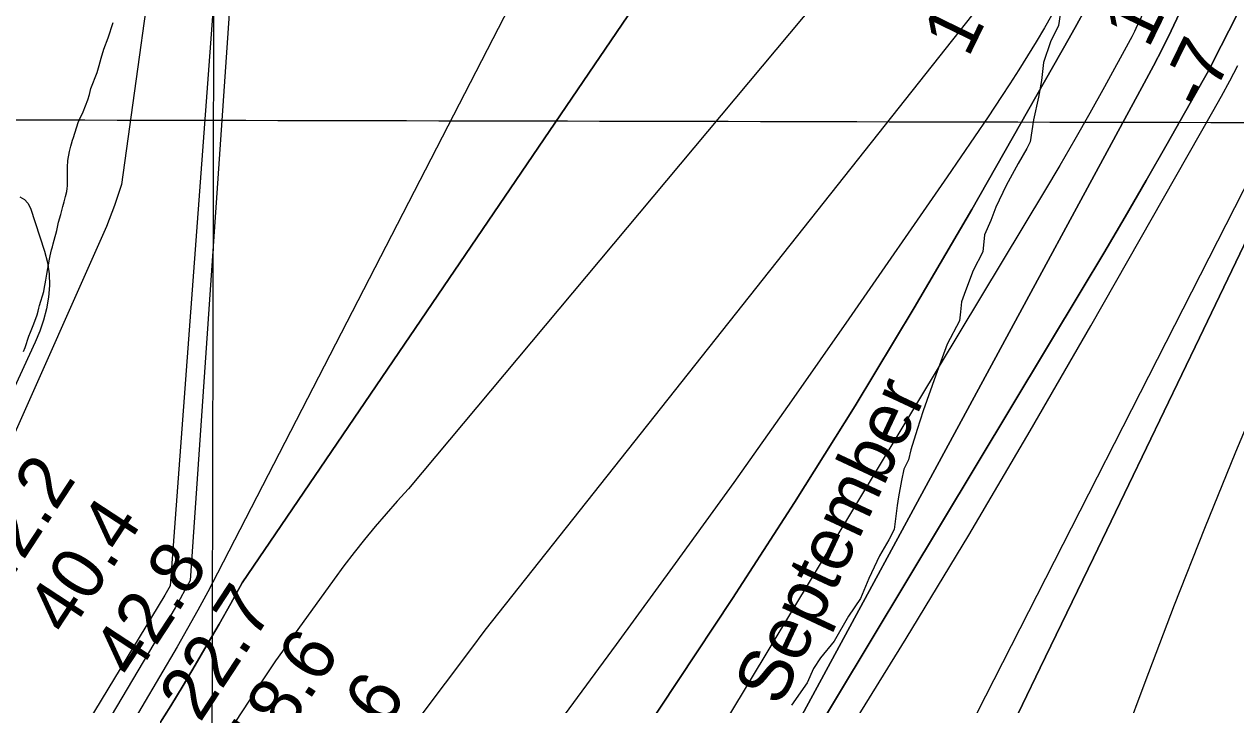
# Model space of a CAD drawing. Extents: x 3172297 to 3210190, y 958463 to 983887.
# Drawn here: x 3197173 to 3198707, y 969188 to 970050 of the extents above; entities that cross this region are included whole.
import ezdxf

# ---------------------------------------------------------------- set-up
doc = ezdxf.new("R2010")
doc.units = 0
for name, color, linetype in [('V-GRID-MAJR', 7, 'Continuous'), ('V-RIVR-EDGE', 7, 'Continuous'), ('V-RIVR-IDEN', 7, 'Continuous'), ('V-RIVR-RANG', 7, 'Continuous'), ('V-SITE-VEGE', 7, 'Continuous'), ('V-TOPO-DPTH', 7, 'Continuous'), ('V-TOPO-MAJR', 7, 'Continuous'), ('V-TOPO-MINR', 7, 'Continuous'), ('V-TOPO-WATR', 7, 'Continuous')]:
    doc.layers.add(name, color=color, linetype=linetype)

msp = doc.modelspace()

# ---------------------------------------------------------------- linework, layer by layer
at = {"layer": 'V-GRID-MAJR'}
for points in [[(3197398.305, 963867.904), (3197412.4080000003, 969928.193), (3197426.518, 975991.567), (3197440.629, 982054.993), (3197440.636, 982058.025)], [(3176557.23, 969982.7930000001), (3181771.021, 969968.005), (3186984.815, 969953.976), (3192198.611, 969940.7050000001), (3197412.4080000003, 969928.193), (3202626.207, 969916.438), (3207840.008, 969905.443), (3207840.009, 969905.443)]]:
    msp.add_spline(points, degree=3, dxfattribs=at)
at = {"layer": 'V-RIVR-EDGE'}
for points in [[(3198486.350917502, 970075.8299118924), (3198482.018227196, 970048.263356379), (3198472.300708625, 970027.5333578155), (3198463.422733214, 970001.3995501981), (3198460.5227908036, 969978.378279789), (3198457.0591693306, 969957.3485153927), (3198450.733567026, 969928.6496808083), (3198446.400173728, 969900.7988252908), (3198442.1152868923, 969892.5646700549), (3198430.980486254, 969873.5439864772), (3198416.127289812, 969845.4348416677), (3198402.982002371, 969818.174378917), (3198396.6852227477, 969801.1318445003), (3198388.6798311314, 969782.9563280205)], [(3198388.6798311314, 969782.9563280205), (3198386.3527066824, 969761.6394516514), (3198374.0687551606, 969737.7884799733), (3198364.6235857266, 969712.224678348), (3198359.4717390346, 969698.3066320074), (3198358.3029043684, 969685.5159437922), (3198356.8532846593, 969674.1474585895), (3198341.1436732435, 969644.6189227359), (3198326.8309571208, 969605.1363717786), (3198310.7983811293, 969559.9720386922), (3198303.3489356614, 969536.6777161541), (3198295.324563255, 969510.8260995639), (3198292.449928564, 969498.0396293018), (3198286.166505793, 969486.3987949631), (3198283.5719531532, 969471.9058216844), (3198279.541137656, 969451.4460632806), (3198277.8079209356, 969440.3625810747), (3198274.0368007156, 969409.9516195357), (3198267.464859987, 969396.6056881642), (3198255.474347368, 969376.4499135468), (3198242.041244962, 969347.7686537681), (3198231.459578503, 969322.4919641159), (3198216.336844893, 969300.3538223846), (3198198.0629095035, 969268.5572134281), (3198180.9521848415, 969247.2768926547), (3198172.105844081, 969233.9365852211), (3198164.100452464, 969215.7610687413), (3198144.129152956, 969187.3802777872)]]:
    msp.add_lwpolyline(points, dxfattribs=at)
at = {"layer": 'V-SITE-VEGE'}
for p, q in [((3197278.733, 970032.496), (3197285.129, 970051.8)), ((3197273.472, 970018.2170000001), (3197278.733, 970032.496)), ((3197269.933, 970006.755), (3197273.472, 970018.2170000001)), ((3197267.549, 969997.3989999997), (3197269.933, 970006.755)), ((3197257.022, 969968.377), (3197265.046, 969988.5090000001)), ((3197265.046, 969988.5090000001), (3197267.549, 969997.3989999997)), ((3197255.998, 969964.75), (3197257.022, 969968.377)), ((3197247.3170000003, 969938.7769999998), (3197253.041, 969954.109)), ((3197253.041, 969954.109), (3197255.093, 969960.8939999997)), ((3197255.093, 969960.8939999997), (3197255.998, 969964.75)), ((3197242.6, 969929.172), (3197247.3170000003, 969938.7769999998)), ((3197234.828, 969906.4720000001), (3197240.995, 969925.31)), ((3197240.995, 969925.31), (3197242.6, 969929.172)), ((3197229.823, 969888.579), (3197231.525, 969895.243)), ((3197231.525, 969895.243), (3197232.203, 969898.399)), ((3197232.203, 969898.399), (3197233.6920000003, 969902.731)), ((3197233.6920000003, 969902.731), (3197234.828, 969906.4720000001)), ((3197227.4, 969868.6029999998), (3197227.9220000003, 969877.0099999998)), ((3197227.9220000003, 969877.0099999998), (3197229.823, 969888.579)), ((3197227.3710000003, 969856.464), (3197227.4, 969868.6029999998)), ((3197227.31, 969849.112), (3197227.5130000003, 969852.964)), ((3197227.3370000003, 969845.143), (3197227.31, 969849.112)), ((3197227.5130000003, 969852.964), (3197227.3710000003, 969856.464)), ((3197223.165, 969824.921), (3197224.986, 969831.47)), ((3197224.986, 969831.47), (3197226.339, 969837.782)), ((3197226.339, 969837.782), (3197227.009, 969841.756)), ((3197227.009, 969841.756), (3197227.3370000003, 969845.143)), ((3197218.848, 969808.6659999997), (3197221.4590000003, 969818.838)), ((3197221.4590000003, 969818.838), (3197222.137, 969821.878)), ((3197222.137, 969821.878), (3197223.165, 969824.921)), ((3197216.116, 969799.0750000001), (3197218.848, 969808.6659999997)), ((3197210.443, 969776.506), (3197213.861, 969788.555)), ((3197213.861, 969788.555), (3197216.116, 969799.0750000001)), ((3197208.171, 969767.97), (3197209.31, 969771.714)), ((3197209.31, 969771.714), (3197210.443, 969776.506)), ((3197204.315, 969752.3030000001), (3197205.3370000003, 969756.2779999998)), ((3197205.3370000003, 969756.2779999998), (3197207.147, 969764.112)), ((3197207.147, 969764.112), (3197208.171, 969767.97)), ((3197200.952, 969733.3690000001), (3197204.315, 969752.3030000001)), ((3197199.173, 969721.1020000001), (3197199.957, 969725.661)), ((3197199.957, 969725.661), (3197200.952, 969733.3690000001)), ((3197192.019, 969693.738), (3197197.2600000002, 969711.4)), ((3197197.2600000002, 969711.4), (3197198.3880000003, 969716.778)), ((3197198.3880000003, 969716.778), (3197199.173, 969721.1020000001)), ((3197191.228, 969690.115), (3197192.019, 969693.738)), ((3197184.835, 969670.3399999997), (3197188.836, 969681.9279999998)), ((3197188.836, 969681.9279999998), (3197190.204, 969686.372)), ((3197190.204, 969686.372), (3197191.228, 969690.115)), ((3197180.474, 969659.9239999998), (3197184.835, 969670.3399999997)), ((3197173.614, 969640.4990000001), (3197178.529, 969654.6539999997)), ((3197178.529, 969654.6539999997), (3197180.474, 969659.9239999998)), ((3197171.668, 969635.233), (3197173.614, 969640.4990000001))]:
    msp.add_line(p, q, dxfattribs=at)
at = {"layer": 'V-TOPO-DPTH'}
for points in [[(3196808.313471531, 968334.7296237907), (3197326.0459190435, 969135.9090963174), (3197342.1866199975, 969161.231940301), (3197358.1145970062, 969186.6860557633), (3197373.723488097, 969212.3370784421), (3197389.1196552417, 969238.119372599), (3197404.2433487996, 969264.0644338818), (3197419.216571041, 969290.0951842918), (3197433.9640863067, 969316.2544683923), (3197448.561130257, 969342.4994416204), (3198050.0474574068, 970227.1519330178)], [(3198736.9392490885, 970117.6190325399), (3198678.6785631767, 970003.257114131), (3198675.4776191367, 969997.0773068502), (3198672.2215548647, 969990.9271595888), (3198668.8828102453, 969984.8215023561), (3198665.488945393, 969978.7455051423), (3198619.7871918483, 969898.2072964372), (3198593.327554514, 969851.9858306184), (3198566.6365635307, 969805.8995221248), (3198539.5985420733, 969760.0159496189), (3198512.329166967, 969714.2675344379), (3198023.0402649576, 968900.4112619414)], [(3198736.9392490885, 970117.6190325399), (3198678.6785631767, 970003.257114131), (3198675.4776191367, 969997.0773068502), (3198672.2215548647, 969990.9271595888), (3198668.8828102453, 969984.8215023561), (3198665.488945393, 969978.7455051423), (3198619.7871918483, 969898.2072964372), (3198593.327554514, 969851.9858306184), (3198566.6365635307, 969805.8995221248), (3198539.5985420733, 969760.0159496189), (3198512.329166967, 969714.2675344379), (3198023.0402649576, 968900.4112619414)], [(3198399.3122848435, 970095.3748002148), (3197755.9609532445, 969282.5243963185), (3197737.511286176, 969258.0760234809), (3197673.6530697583, 969172.709833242), (3197661.550164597, 969156.336181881), (3197649.5733113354, 969139.8719322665), (3197637.785535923, 969123.2717852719), (3197626.1238124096, 969106.5810400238), (3197307.8290562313, 968645.429572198), (3197253.5278286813, 968567.4385231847), (3197198.8057858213, 968489.7464457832), (3197143.452519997, 968412.502825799), (3197087.678438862, 968335.5581774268), (3196980.9255877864, 968189.5400341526), (3196978.1815023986, 968185.8525770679), (3196975.3964178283, 968182.1969075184), (3196972.5498344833, 968178.5889192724), (3196969.6622519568, 968175.0127185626), (3196869.5915662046, 968053.2023669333), (3196816.5829071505, 967988.7902641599)], [(3198399.3122848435, 970095.3748002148), (3197755.9609532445, 969282.5243963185), (3197737.511286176, 969258.0760234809), (3197673.6530697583, 969172.709833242), (3197661.550164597, 969156.336181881), (3197649.5733113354, 969139.8719322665), (3197637.785535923, 969123.2717852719), (3197626.1238124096, 969106.5810400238), (3197307.8290562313, 968645.429572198), (3197253.5278286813, 968567.4385231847), (3197198.8057858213, 968489.7464457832), (3197143.452519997, 968412.502825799), (3197087.678438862, 968335.5581774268), (3196980.9255877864, 968189.5400341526), (3196978.1815023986, 968185.8525770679), (3196975.3964178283, 968182.1969075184), (3196972.5498344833, 968178.5889192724), (3196969.6622519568, 968175.0127185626), (3196869.5915662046, 968053.2023669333), (3196816.5829071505, 967988.7902641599)], [(3198515.0232137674, 970067.0586453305), (3198505.6159417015, 970049.5075478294), (3198495.94278653, 970032.0951192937), (3198372.307604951, 969815.3466166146), (3198299.3922094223, 969690.4176381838), (3198224.844970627, 969566.4925109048), (3198147.849966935, 969444.0731603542), (3198069.223119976, 969322.6576609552), (3197863.0518418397, 969011.1179377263), (3197860.624300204, 969007.4767660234), (3197858.1803049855, 969003.8467537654), (3197855.7116293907, 969000.2334806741), (3197853.2265002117, 968996.6313670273), (3197788.6107622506, 968903.6523514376), (3197753.7708837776, 968853.5932213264), (3197718.8849537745, 968803.5662522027), (3197683.9299464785, 968753.5875245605), (3197648.9288876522, 968703.6409579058), (3197194.8516137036, 968056.623363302), (3197183.9654874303, 968040.6389869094), (3197173.38487647, 968024.4608684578)], [(3197173.38487647, 968024.4608684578), (3197183.9654874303, 968040.6389869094), (3197194.8516137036, 968056.623363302), (3197648.9288876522, 968703.6409579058), (3197683.9299464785, 968753.5875245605), (3197718.8849537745, 968803.5662522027), (3197753.7708837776, 968853.5932213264), (3197788.6107622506, 968903.6523514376), (3197853.2265002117, 968996.6313670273), (3197855.7116293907, 969000.2334806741), (3197858.1803049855, 969003.8467537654), (3197860.624300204, 969007.4767660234), (3197863.0518418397, 969011.1179377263), (3198069.223119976, 969322.6576609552), (3198147.849966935, 969444.0731603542), (3198224.844970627, 969566.4925109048), (3198299.3922094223, 969690.4176381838), (3198372.307604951, 969815.3466166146), (3198495.94278653, 970032.0951192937), (3198505.6159417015, 970049.5075478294), (3198515.0232137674, 970067.0586453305)], [(3198149.201198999, 969159.7383212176), (3198590.8491135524, 969975.2506123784), (3198602.466912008, 969997.1634123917), (3198613.823806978, 970019.2077216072), (3198624.7893467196, 970041.4492946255), (3198635.493982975, 970063.8223768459)], [(3198149.201198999, 969159.7383212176), (3198590.8491135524, 969975.2506123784), (3198602.466912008, 969997.1634123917), (3198613.823806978, 970019.2077216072), (3198624.7893467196, 970041.4492946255), (3198635.493982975, 970063.8223768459)], [(3197604.2459201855, 967765.6971881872), (3197955.437341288, 968303.3610784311), (3198003.4528220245, 968378.3172083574), (3198050.569275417, 968453.8233063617), (3198096.337187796, 968530.1543564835), (3198141.2060728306, 968607.0353746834), (3198203.7259915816, 968716.3802741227), (3198216.427121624, 968739.1246355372), (3198228.8178354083, 968762.0328625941), (3198240.742924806, 968785.186888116), (3198252.3575979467, 968808.5047792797), (3198391.7215265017, 969095.5299068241), (3198459.204449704, 969234.7216786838), (3198526.5781890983, 969373.9662001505), (3198593.788152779, 969513.2898460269), (3198660.888932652, 969652.66624151), (3198773.2174437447, 969886.3374729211)], [(3197604.2459201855, 967765.6971881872), (3197955.437341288, 968303.3610784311), (3198003.4528220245, 968378.3172083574), (3198050.569275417, 968453.8233063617), (3198096.337187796, 968530.1543564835), (3198141.2060728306, 968607.0353746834), (3198203.7259915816, 968716.3802741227), (3198216.427121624, 968739.1246355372), (3198228.8178354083, 968762.0328625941), (3198240.742924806, 968785.186888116), (3198252.3575979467, 968808.5047792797), (3198391.7215265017, 969095.5299068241), (3198459.204449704, 969234.7216786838), (3198526.5781890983, 969373.9662001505), (3198593.788152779, 969513.2898460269), (3198660.888932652, 969652.66624151), (3198773.2174437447, 969886.3374729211)], [(3198746.71549553, 969604.2744806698), (3198706.387653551, 969507.9002890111), (3198666.95453599, 969411.1685569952), (3198628.863505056, 969313.9005144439), (3198591.6671985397, 969216.2749315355), (3198541.8701342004, 969082.8093254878)], [(3198746.71549553, 969604.2744806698), (3198706.387653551, 969507.9002890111), (3198666.95453599, 969411.1685569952), (3198628.863505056, 969313.9005144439), (3198591.6671985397, 969216.2749315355), (3198541.8701342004, 969082.8093254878)]]:
    msp.add_lwpolyline(points, dxfattribs=at)
at = {"layer": 'V-TOPO-MAJR'}
msp.add_lwpolyline([(3197452.04764812, 970611.2885123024), (3197357.378948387, 969338.682803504), (3197355.7256430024, 969335.6467098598), (3197354.0390119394, 969332.6296118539), (3197352.302392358, 969329.6410073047), (3197350.5324470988, 969326.6713983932), (3196995.026836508, 968741.3395862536), (3196955.4246118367, 968677.4023275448), (3196915.0867037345, 968613.9417790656), (3196873.6452704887, 968551.1962959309), (3196831.468153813, 968488.927523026), (3196754.9157502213, 968378.0097639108), (3196750.449467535, 968371.5669111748), (3196745.9655661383, 968365.1363976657), (3196741.455236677, 968358.7243929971), (3196736.9272885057, 968352.3247275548), (3196354.0533379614, 967679.9112350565)], dxfattribs=at)
at = {"layer": 'V-TOPO-MINR'}
for points in [[(3197397.879641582, 970583.2170040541), (3197295.7010853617, 969846.7197624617), (3197287.0023214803, 969820.0299202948), (3197276.719628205, 969793.7803659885), (3197154.0187211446, 969517.1015775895)], [(3197465.683881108, 970554.1109916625), (3197382.5510942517, 969345.4082187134), (3197376.3973470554, 969333.7276391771), (3197370.105022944, 969322.1238269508), (3197363.604833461, 969310.6351656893), (3197356.966067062, 969299.2232717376), (3197194.66080695, 969025.914725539), (3197125.555572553, 968911.8093190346), (3197055.1498043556, 968798.5279033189), (3196982.7932354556, 968686.4824737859), (3196909.136132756, 968575.2610350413), (3196778.5551030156, 968381.7458213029), (3196769.1945281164, 968367.9126096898), (3196759.81007409, 968354.0956620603), (3196750.389801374, 968340.3031104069), (3196740.945649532, 968326.5268227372), (3196429.8129823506, 967755.3098978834)], [(3198050.0474574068, 970227.1519330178), (3197448.561130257, 969342.4994416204), (3197433.9640863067, 969316.2544683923), (3197419.216571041, 969290.0951842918), (3197404.2433487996, 969264.0644338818), (3197389.1196552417, 969238.119372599), (3197373.723488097, 969212.3370784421), (3197358.1145970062, 969186.6860557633), (3197342.1866199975, 969161.231940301), (3197326.0459190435, 969135.9090963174), (3196808.313471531, 968334.7296237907)], [(3198228.111569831, 970141.7721219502), (3197658.9362373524, 969461.423980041), (3197644.6595795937, 969445.7841612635), (3197630.6772822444, 969429.8806318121), (3197616.891225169, 969413.8012952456), (3197603.4424787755, 969397.4420520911), (3197590.24677885, 969380.8857846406), (3197577.4306486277, 969364.0339807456), (3197564.8675648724, 969346.9851525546), (3197508.177431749, 969268.1941007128), (3197499.4230839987, 969255.8595809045), (3197490.7760505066, 969243.4513012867), (3197482.2899884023, 969230.932381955), (3197473.911240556, 969218.3397028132), (3197380.5705481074, 969076.0714328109), (3197325.9447359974, 968992.070962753), (3197271.7758745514, 968907.7794507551), (3197218.292439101, 968823.0513758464), (3197165.2659543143, 968738.0322589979)], [(3198023.0402649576, 968900.4112619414), (3198512.329166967, 969714.2675344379), (3198539.5985420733, 969760.0159496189), (3198566.6365635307, 969805.8995221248), (3198593.327554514, 969851.9858306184), (3198619.7871918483, 969898.2072964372), (3198665.488945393, 969978.7455051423), (3198668.8828102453, 969984.8215023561), (3198672.2215548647, 969990.9271595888), (3198675.4776191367, 969997.0773068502), (3198678.6785631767, 970003.257114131), (3198736.9392490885, 970117.6190325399)], [(3197794.2509061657, 970086.5734772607), (3197417.277240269, 969354.6009977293), (3197404.9022578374, 969331.0478102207), (3197392.2730408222, 969307.6344542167), (3197379.2624719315, 969284.4308454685), (3197365.9976684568, 969261.3670682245), (3197299.1671960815, 969147.3364560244), (3197251.6665413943, 969067.7543638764), (3197203.3266230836, 968988.6946987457), (3197153.727809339, 968910.4186741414)], [(3198482.159069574, 970076.5296242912), (3198464.3681485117, 970045.3858844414), (3198453.8659048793, 970027.4054659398), (3198443.1359984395, 970009.5649739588), (3198432.064597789, 969991.9343717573), (3198420.765534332, 969974.4436960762), (3198409.965796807, 969958.0739438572), (3198393.008934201, 969932.562287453), (3198375.936035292, 969907.1291030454), (3198358.68908193, 969881.8136266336), (3198341.326092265, 969856.576622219), (3198216.7918960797, 969676.8897920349), (3198144.1507427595, 969573.0184648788), (3198070.9283121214, 969469.5622426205), (3197996.8339655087, 969366.7286777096), (3197922.1583415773, 969264.3102176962), (3197775.3343776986, 969064.7171399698)], [(3198597.2333708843, 970080.395422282), (3198580.3100811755, 970044.2242027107), (3198578.5968532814, 970040.65291837), (3198576.8380443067, 970037.1047809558), (3198575.0108637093, 970033.5913639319), (3198573.1381020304, 970030.1010938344), (3198540.2906692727, 969970.2809339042), (3198521.765449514, 969937.0098003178), (3198502.9809448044, 969903.8877404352), (3198483.8075126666, 969870.9892911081), (3198464.3747955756, 969838.2399154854), (3198037.0959006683, 969127.7310872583)], [(3198515.0232137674, 970067.0586453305), (3198505.6159417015, 970049.5075478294), (3198495.94278653, 970032.0951192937), (3198372.307604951, 969815.3466166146), (3198299.3922094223, 969690.4176381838), (3198224.844970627, 969566.4925109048), (3198147.849966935, 969444.0731603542), (3198069.223119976, 969322.6576609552), (3197863.0518418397, 969011.1179377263), (3197860.624300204, 969007.4767660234), (3197858.1803049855, 969003.8467537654), (3197855.7116293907, 969000.2334806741), (3197853.2265002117, 968996.6313670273), (3197788.6107622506, 968903.6523514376), (3197753.7708837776, 968853.5932213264), (3197718.8849537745, 968803.5662522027), (3197683.9299464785, 968753.5875245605), (3197648.9288876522, 968703.6409579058), (3197194.8516137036, 968056.623363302), (3197183.9654874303, 968040.6389869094), (3197173.38487647, 968024.4608684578)], [(3198635.493982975, 970063.8223768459), (3198624.7893467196, 970041.4492946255), (3198613.823806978, 970019.2077216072), (3198602.466912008, 969997.1634123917), (3198590.8491135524, 969975.2506123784), (3198149.201198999, 969159.7383212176)], [(3197472.864081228, 968021.1189545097), (3197507.928535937, 968071.6314776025), (3197542.491856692, 968122.4882159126), (3197576.7210881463, 968173.5744310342), (3198027.7843999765, 968854.0250996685), (3198036.805807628, 968867.7493605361), (3198045.755986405, 968881.5195268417), (3198054.5993218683, 968895.3585513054), (3198063.371428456, 968909.2434812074), (3198208.7058832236, 969141.2698563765), (3198289.255144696, 969271.7020997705), (3198368.689298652, 969402.800350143), (3198446.4507913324, 969534.8976109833), (3198523.097176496, 969667.6608788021), (3198677.6976415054, 969939.426948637), (3198688.4599588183, 969958.6433622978), (3198699.04955344, 969977.9530024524), (3198709.3800640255, 969997.4024823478)], [(3198759.6795970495, 969924.0108252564), (3198324.2506835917, 969070.5540873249), (3198300.4550833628, 969024.3749997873), (3198276.4123085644, 968978.3262376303), (3198251.998771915, 968932.4729635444), (3198227.338060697, 968886.7500148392), (3198203.1162644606, 968842.2712773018), (3198190.1652677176, 968819.0118696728), (3198176.926805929, 968795.9208759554), (3198163.2571465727, 968773.0825031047), (3198149.300022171, 968750.4125441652), (3198135.0180259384, 968727.9400938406), (3198120.5905991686, 968705.5624159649), (3198105.9450265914, 968683.3268967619), (3198091.1540234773, 968661.1861500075), (3197528.4436699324, 967827.7138000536)], [(3198773.2174437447, 969886.3374729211), (3198660.888932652, 969652.66624151), (3198593.788152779, 969513.2898460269), (3198526.5781890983, 969373.9662001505), (3198459.204449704, 969234.7216786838), (3198391.7215265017, 969095.5299068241), (3198252.3575979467, 968808.5047792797), (3198240.742924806, 968785.186888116), (3198228.8178354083, 968762.0328625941), (3198216.427121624, 968739.1246355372), (3198203.7259915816, 968716.3802741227), (3198141.2060728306, 968607.0353746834), (3198096.337187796, 968530.1543564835), (3198050.569275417, 968453.8233063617), (3198003.4528220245, 968378.3172083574), (3197955.437341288, 968303.3610784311), (3197604.2459201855, 967765.6971881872)], [(3197167.1049019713, 969830.9870061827), (3197172.7744025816, 969827.8680847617), (3197177.0246065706, 969822.9888764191), (3197180.3286128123, 969816.9361434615), (3197198.2499424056, 969762.3299157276), (3197201.8835657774, 969747.9649791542), (3197204.176575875, 969733.4815907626), (3197204.458666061, 969718.8205246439), (3197203.4001429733, 969704.0410067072), (3197200.652315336, 969689.3575367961), (3197197.067691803, 969674.9214082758), (3197192.227874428, 969660.856291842), (3197186.5512611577, 969647.0385167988), (3197121.820421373, 969507.3495692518)], [(3198746.71549553, 969604.2744806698), (3198706.387653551, 969507.9002890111), (3198666.95453599, 969411.1685569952), (3198628.863505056, 969313.9005144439), (3198591.6671985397, 969216.2749315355), (3198541.8701342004, 969082.8093254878)]]:
    msp.add_lwpolyline(points, dxfattribs=at)
at = {"layer": 'V-TOPO-WATR'}
msp.add_lwpolyline([(3198399.3122848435, 970095.3748002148), (3197755.9609532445, 969282.5243963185), (3197737.511286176, 969258.0760234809), (3197673.6530697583, 969172.709833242), (3197661.550164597, 969156.336181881), (3197649.5733113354, 969139.8719322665), (3197637.785535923, 969123.2717852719), (3197626.1238124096, 969106.5810400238), (3197307.8290562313, 968645.429572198), (3197253.5278286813, 968567.4385231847), (3197198.8057858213, 968489.7464457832), (3197143.452519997, 968412.502825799), (3197087.678438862, 968335.5581774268), (3196980.9255877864, 968189.5400341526), (3196978.1815023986, 968185.8525770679), (3196975.3964178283, 968182.1969075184), (3196972.5498344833, 968178.5889192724), (3196969.6622519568, 968175.0127185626), (3196869.5915662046, 968053.2023669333), (3196816.5829071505, 967988.7902641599)], dxfattribs=at)

# ---------------------------------------------------------------- texts
at = {"layer": 'V-RIVR-IDEN'}
msp.add_text('September', height=67, rotation=64.90357371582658, dxfattribs=at).set_placement((3198129.787123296, 969183.993617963))
at = {"layer": 'V-RIVR-RANG'}
for s, height, rotation, p in [('17.7', 66.99999999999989, 64.01832571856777, (3198367.927421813, 970006.277999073)), ('1', 66.99999999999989, 64.01832571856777, (3198596.0073411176, 970017.7581027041)), ('-7', 66.99999999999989, 64.01832571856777, (3198668.3310438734, 969937.8976751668)), ('42.2', 67, 56.74832571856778, (3197143.7353106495, 969327.9804348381)), ('40.4', 67, 56.74832571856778, (3197227.4963106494, 969273.3534348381)), ('42.8', 67, 56.74832571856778, (3197311.2573106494, 969218.726434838)), ('22.7', 67, 56.74832571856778, (3197395.0183106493, 969164.099434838)), ('18.6', 67, 56.74832571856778, (3197477.7668658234, 969107.9282982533)), ('16.6', 67, 56.74832571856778, (3197561.5278658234, 969053.3022982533))]:
    msp.add_text(s, height=height, rotation=rotation, dxfattribs=at).set_placement(p)

doc.saveas('drawing.dxf')
